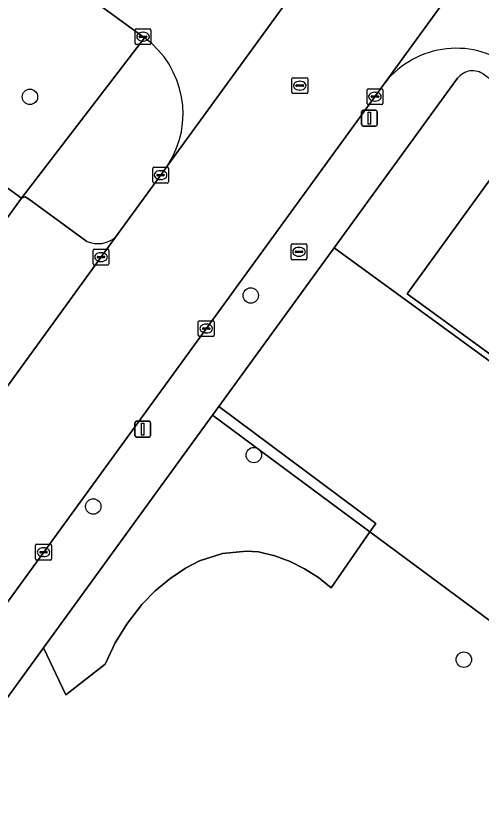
# Model space of a CAD drawing. Extents: x 159674 to 160531, y 382172 to 382904.
# Drawn here: x 160110.93 to 160140.47, y 382330.89 to 382380.59 of the extents above; entities that cross this region are included whole.
import ezdxf

# ---------------------------------------------------------------- set-up
doc = ezdxf.new("R2010")
doc.units = 0
for name, color, linetype in [('IMGEO_Boom', 7, 'Continuous'), ('IMGEO_Brandkraan', 7, 'Continuous'), ('IMGEO_Groenvoorziening', 7, 'Continuous'), ('IMGEO_Kolk', 7, 'Continuous'), ('IMGEO_Lichtmast', 7, 'Continuous'), ('IMGEO_Pand', 7, 'Continuous'), ('IMGEO_Parkeervlak_open', 7, 'Continuous'), ('IMGEO_Rijbaan_lokaal_gesloten', 7, 'Continuous'), ('IMGEO_Rijbaan_lokaal_open', 7, 'Continuous'), ('IMGEO_Rioolput', 7, 'Continuous'), ('IMGEO_Voetpad_open', 7, 'Continuous')]:
    doc.layers.add(name, color=color, linetype=linetype)

msp = doc.modelspace()

# ---------------------------------------------------------------- linework, layer by layer
at = {"layer": 'IMGEO_Boom'}
for centre in [(160111.83, 382375.439), (160125.841, 382362.84), (160126.033, 382352.722), (160115.85, 382349.463), (160139.361, 382339.75)]:
    msp.add_circle(centre, 0.489, dxfattribs=at)
at = {"layer": 'IMGEO_Brandkraan'}
for p, q in [((160128.48, 382366.112), (160129.332, 382366.112)), ((160128.405, 382365.186), (160128.405, 382366.038)), ((160128.664, 382365.606), (160128.664, 382365.618)), ((160129.102, 382365.569), (160128.704, 382365.569)), ((160128.707, 382365.655), (160129.105, 382365.655)), ((160128.893, 382365.892), (160128.918, 382365.892)), ((160129.148, 382365.618), (160129.148, 382365.606)), ((160129.406, 382366.038), (160129.406, 382365.186)), ((160129.332, 382365.112), (160128.48, 382365.112)), ((160128.916, 382365.332), (160128.891, 382365.332))]:
    msp.add_line(p, q, dxfattribs=at)
for points in [[(160128.48, 382366.112), (160129.332, 382366.112)], [(160128.405, 382365.186), (160128.405, 382366.038)], [(160129.406, 382366.038), (160129.406, 382365.186)], [(160129.332, 382365.112), (160128.48, 382365.112)]]:
    msp.add_lwpolyline(points, dxfattribs=at)
for centre, radius, start, end in [((160128.482, 382366.036), 0.0765, 91.552, 178.448), ((160128.482, 382366.036), 0.0765, 91.552, 178.448), ((160129.33, 382366.036), 0.0765, 1.552, 88.448), ((160129.33, 382366.036), 0.0765, 1.552, 88.448), ((160128.704, 382365.615), 0.0403, 85.8775, 175.7526), ((160128.701, 382365.605), 0.0366, 178.938, 274.7102), ((160129.105, 382365.612), 0.043, 264.8664, 352.4533), ((160129.109, 382365.617), 0.0386, 1.7309, 96.639), ((160128.482, 382365.188), 0.0765, 181.552, 268.448), ((160128.482, 382365.188), 0.0765, 181.552, 268.448), ((160129.33, 382365.188), 0.0765, 271.552, 358.448), ((160129.33, 382365.188), 0.0765, 271.552, 358.448)]:
    msp.add_arc(centre, radius, start, end, dxfattribs=at)
for centre, major_axis, ratio, start_param, end_param in [((160128.892, 382365.612), (-0.387, 0.002), 0.722429, 4.712389, 7.853982), ((160128.917, 382365.612), (-0.39, 0.002), 0.717154, 1.570796, 4.712389)]:
    msp.add_ellipse(centre, major_axis=major_axis, ratio=ratio, start_param=start_param, end_param=end_param, dxfattribs=at)
at = {"layer": 'IMGEO_Groenvoorziening'}
for points in [[(160138.96, 382376.616), (160131.133, 382365.857), (160178.05, 382331.678), (160177.395, 382330.658), (160184.698, 382325.533), (160191.681, 382335.131), (160184.594, 382340.228), (160178.492, 382331.846), (160164.216, 382342.237), (160149.986, 382352.594), (160135.756, 382362.951), (160141.858, 382371.334), (160144.138, 382369.674), (160146.342, 382372.701), (160140.649, 382376.845)], [(160177.299, 382315.365), (160133.401, 382347.853), (160130.936, 382344.313), (160130.129, 382344.954), (160129.259, 382345.506), (160128.336, 382345.965), (160127.371, 382346.325), (160126.336, 382346.589), (160125.573, 382346.633), (160124.053, 382346.48), (160122.599, 382346.015), (160121.709, 382345.549), (160120.705, 382344.881), (160119.776, 382344.112), (160118.932, 382343.251), (160118.016, 382342.063), (160117.248, 382340.821), (160116.615, 382339.505), (160116.604, 382339.474), (160114.112, 382337.509), (160112.692, 382340.508), (160105.86, 382331.118), (160102.72, 382327.353)]]:
    msp.add_lwpolyline(points, dxfattribs=at)
for points in [[(160177.299, 382315.365), (160184.698, 382325.533), (160177.395, 382330.658), (160178.05, 382331.678), (160131.133, 382365.857), (160123.813, 382355.795), (160133.774, 382348.388), (160133.401, 382347.853)], [(160133.401, 382347.853), (160133.774, 382348.388), (160123.813, 382355.795), (160123.413, 382355.245)], [(160114.112, 382337.509), (160116.604, 382339.474), (160116.615, 382339.505), (160117.248, 382340.821), (160118.016, 382342.063), (160118.932, 382343.251), (160119.776, 382344.112), (160120.705, 382344.881), (160121.709, 382345.549), (160122.599, 382346.015), (160124.053, 382346.48), (160125.573, 382346.633), (160126.336, 382346.589), (160127.371, 382346.325), (160128.336, 382345.965), (160129.259, 382345.506), (160130.129, 382344.954), (160130.936, 382344.313), (160133.401, 382347.853), (160123.413, 382355.245), (160112.692, 382340.508)]]:
    msp.add_lwpolyline(points, close=True, dxfattribs=at)
msp.add_arc((160139.918, 382375.892), 1.201, 52.5273, 142.9152, dxfattribs=at)
at = {"layer": 'IMGEO_Kolk'}
for p, q in [((160118.507, 382378.826), (160118.507, 382379.678)), ((160118.582, 382379.752), (160119.434, 382379.752)), ((160118.995, 382379.532), (160119.02, 382379.532)), ((160119.508, 382379.678), (160119.508, 382378.826)), ((160118.766, 382379.246), (160118.766, 382379.258)), ((160119.204, 382379.209), (160118.806, 382379.209)), ((160118.809, 382379.295), (160119.207, 382379.295)), ((160119.018, 382378.972), (160118.993, 382378.972)), ((160119.25, 382379.258), (160119.25, 382379.246)), ((160119.434, 382378.752), (160118.582, 382378.752)), ((160133.216, 382375.027), (160133.216, 382375.879)), ((160133.291, 382375.953), (160134.143, 382375.953)), ((160133.518, 382375.496), (160133.916, 382375.496)), ((160133.704, 382375.733), (160133.729, 382375.733)), ((160134.217, 382375.879), (160134.217, 382375.027)), ((160133.475, 382375.447), (160133.475, 382375.459)), ((160133.913, 382375.41), (160133.515, 382375.41)), ((160133.727, 382375.173), (160133.702, 382375.173)), ((160133.959, 382375.459), (160133.959, 382375.447)), ((160134.143, 382374.953), (160133.291, 382374.953)), ((160119.618, 382370.05), (160119.618, 382370.902)), ((160119.693, 382370.976), (160120.545, 382370.976)), ((160119.92, 382370.519), (160120.318, 382370.519)), ((160120.106, 382370.756), (160120.131, 382370.756)), ((160120.619, 382370.902), (160120.619, 382370.05)), ((160119.877, 382370.47), (160119.877, 382370.482)), ((160120.315, 382370.433), (160119.917, 382370.433)), ((160120.129, 382370.196), (160120.104, 382370.196)), ((160120.361, 382370.482), (160120.361, 382370.47)), ((160120.545, 382369.976), (160119.693, 382369.976)), ((160115.843, 382364.85), (160115.843, 382365.702)), ((160115.918, 382365.776), (160116.77, 382365.776)), ((160116.331, 382365.556), (160116.356, 382365.556)), ((160116.844, 382365.702), (160116.844, 382364.85)), ((160116.102, 382365.27), (160116.102, 382365.282)), ((160116.54, 382365.233), (160116.142, 382365.233)), ((160116.145, 382365.319), (160116.543, 382365.319)), ((160116.586, 382365.282), (160116.586, 382365.27)), ((160116.77, 382364.776), (160115.918, 382364.776)), ((160116.354, 382364.996), (160116.329, 382364.996)), ((160122.513, 382360.32), (160122.513, 382361.172)), ((160122.588, 382361.246), (160123.44, 382361.246)), ((160123.514, 382361.172), (160123.514, 382360.32)), ((160122.772, 382360.74), (160122.772, 382360.752)), ((160123.21, 382360.703), (160122.812, 382360.703)), ((160122.815, 382360.789), (160123.213, 382360.789)), ((160123.001, 382361.026), (160123.026, 382361.026)), ((160123.256, 382360.752), (160123.256, 382360.74)), ((160123.44, 382360.246), (160122.588, 382360.246)), ((160123.024, 382360.466), (160122.999, 382360.466)), ((160112.192, 382346.138), (160112.192, 382346.99)), ((160112.267, 382347.064), (160113.119, 382347.064)), ((160112.68, 382346.844), (160112.705, 382346.844)), ((160113.193, 382346.99), (160113.193, 382346.138)), ((160112.451, 382346.558), (160112.451, 382346.57)), ((160112.889, 382346.521), (160112.491, 382346.521)), ((160112.494, 382346.607), (160112.892, 382346.607)), ((160112.703, 382346.284), (160112.678, 382346.284)), ((160112.935, 382346.57), (160112.935, 382346.558)), ((160113.119, 382346.064), (160112.267, 382346.064))]:
    msp.add_line(p, q, dxfattribs=at)
for points in [[(160118.507, 382378.826), (160118.507, 382379.678)], [(160118.582, 382379.752), (160119.434, 382379.752)], [(160119.508, 382379.678), (160119.508, 382378.826)], [(160119.434, 382378.752), (160118.582, 382378.752)], [(160133.216, 382375.027), (160133.216, 382375.879)], [(160133.291, 382375.953), (160134.143, 382375.953)], [(160134.217, 382375.879), (160134.217, 382375.027)], [(160134.143, 382374.953), (160133.291, 382374.953)], [(160119.618, 382370.05), (160119.618, 382370.902)], [(160119.693, 382370.976), (160120.545, 382370.976)], [(160120.619, 382370.902), (160120.619, 382370.05)], [(160120.545, 382369.976), (160119.693, 382369.976)], [(160115.843, 382364.85), (160115.843, 382365.702)], [(160115.918, 382365.776), (160116.77, 382365.776)], [(160116.844, 382365.702), (160116.844, 382364.85)], [(160116.77, 382364.776), (160115.918, 382364.776)], [(160122.513, 382360.32), (160122.513, 382361.172)], [(160122.588, 382361.246), (160123.44, 382361.246)], [(160123.514, 382361.172), (160123.514, 382360.32)], [(160123.44, 382360.246), (160122.588, 382360.246)], [(160112.192, 382346.138), (160112.192, 382346.99)], [(160112.267, 382347.064), (160113.119, 382347.064)], [(160113.193, 382346.99), (160113.193, 382346.138)], [(160113.119, 382346.064), (160112.267, 382346.064)]]:
    msp.add_lwpolyline(points, dxfattribs=at)
for centre, radius, start, end in [((160118.584, 382379.676), 0.0765, 91.552, 178.448), ((160118.584, 382379.676), 0.0765, 91.552, 178.448), ((160119.432, 382379.676), 0.0765, 1.552, 88.448), ((160119.432, 382379.676), 0.0765, 1.552, 88.448), ((160118.806, 382379.255), 0.0403, 85.8775, 175.7526), ((160118.803, 382379.245), 0.0366, 178.938, 274.7102), ((160119.207, 382379.252), 0.043, 264.8664, 352.4533), ((160119.211, 382379.257), 0.0386, 1.7309, 96.639), ((160118.584, 382378.828), 0.0765, 181.552, 268.448), ((160118.584, 382378.828), 0.0765, 181.552, 268.448), ((160119.432, 382378.828), 0.0765, 271.552, 358.448), ((160119.432, 382378.828), 0.0765, 271.552, 358.448), ((160133.293, 382375.877), 0.0765, 91.552, 178.448), ((160133.293, 382375.877), 0.0765, 91.552, 178.448), ((160133.515, 382375.456), 0.0403, 85.8775, 175.7526), ((160133.92, 382375.458), 0.0386, 1.7309, 96.639), ((160134.141, 382375.877), 0.0765, 1.552, 88.448), ((160134.141, 382375.877), 0.0765, 1.552, 88.448), ((160133.293, 382375.029), 0.0765, 181.552, 268.448), ((160133.293, 382375.029), 0.0765, 181.552, 268.448), ((160133.512, 382375.446), 0.0366, 178.938, 274.7102), ((160133.916, 382375.453), 0.043, 264.8664, 352.4533), ((160134.141, 382375.029), 0.0765, 271.552, 358.448), ((160134.141, 382375.029), 0.0765, 271.552, 358.448), ((160119.695, 382370.9), 0.0765, 91.552, 178.448), ((160119.695, 382370.9), 0.0765, 91.552, 178.448), ((160119.917, 382370.479), 0.0403, 85.8775, 175.7526), ((160120.322, 382370.481), 0.0386, 1.7309, 96.639), ((160120.543, 382370.9), 0.0765, 1.552, 88.448), ((160120.543, 382370.9), 0.0765, 1.552, 88.448), ((160119.695, 382370.052), 0.0765, 181.552, 268.448), ((160119.695, 382370.052), 0.0765, 181.552, 268.448), ((160119.914, 382370.469), 0.0366, 178.938, 274.7102), ((160120.318, 382370.476), 0.043, 264.8664, 352.4533), ((160120.543, 382370.052), 0.0765, 271.552, 358.448), ((160120.543, 382370.052), 0.0765, 271.552, 358.448), ((160115.92, 382365.7), 0.0765, 91.552, 178.448), ((160115.92, 382365.7), 0.0765, 91.552, 178.448), ((160116.768, 382365.7), 0.0765, 1.552, 88.448), ((160116.768, 382365.7), 0.0765, 1.552, 88.448), ((160116.142, 382365.279), 0.0403, 85.8775, 175.7526), ((160116.139, 382365.269), 0.0366, 178.938, 274.7102), ((160116.543, 382365.276), 0.043, 264.8664, 352.4533), ((160116.547, 382365.281), 0.0386, 1.7309, 96.639), ((160115.92, 382364.852), 0.0765, 181.552, 268.448), ((160115.92, 382364.852), 0.0765, 181.552, 268.448), ((160116.768, 382364.852), 0.0765, 271.552, 358.448), ((160116.768, 382364.852), 0.0765, 271.552, 358.448), ((160122.59, 382361.17), 0.0765, 91.552, 178.448), ((160122.59, 382361.17), 0.0765, 91.552, 178.448), ((160123.438, 382361.17), 0.0765, 1.552, 88.448), ((160123.438, 382361.17), 0.0765, 1.552, 88.448), ((160122.812, 382360.749), 0.0403, 85.8775, 175.7526), ((160122.809, 382360.739), 0.0366, 178.938, 274.7102), ((160123.213, 382360.746), 0.043, 264.8664, 352.4533), ((160123.217, 382360.751), 0.0386, 1.7309, 96.639), ((160122.59, 382360.322), 0.0765, 181.552, 268.448), ((160122.59, 382360.322), 0.0765, 181.552, 268.448), ((160123.438, 382360.322), 0.0765, 271.552, 358.448), ((160123.438, 382360.322), 0.0765, 271.552, 358.448), ((160112.269, 382346.988), 0.0765, 91.552, 178.448), ((160112.269, 382346.988), 0.0765, 91.552, 178.448), ((160113.117, 382346.988), 0.0765, 1.552, 88.448), ((160113.117, 382346.988), 0.0765, 1.552, 88.448), ((160112.491, 382346.567), 0.0403, 85.8775, 175.7526), ((160112.488, 382346.557), 0.0366, 178.938, 274.7102), ((160112.892, 382346.564), 0.043, 264.8664, 352.4533), ((160112.896, 382346.569), 0.0386, 1.7309, 96.639), ((160112.269, 382346.14), 0.0765, 181.552, 268.448), ((160112.269, 382346.14), 0.0765, 181.552, 268.448), ((160113.117, 382346.14), 0.0765, 271.552, 358.448), ((160113.117, 382346.14), 0.0765, 271.552, 358.448)]:
    msp.add_arc(centre, radius, start, end, dxfattribs=at)
for centre, major_axis, ratio, start_param, end_param in [((160118.994, 382379.252), (-0.387, 0.002), 0.722429, 4.712389, 7.853982), ((160119.019, 382379.252), (-0.39, 0.002), 0.717154, 1.570796, 4.712389), ((160133.703, 382375.453), (-0.387, 0.002), 0.722429, 4.712389, 7.853982), ((160133.728, 382375.453), (-0.39, 0.002), 0.717154, 1.570796, 4.712389), ((160120.105, 382370.476), (-0.387, 0.002), 0.722429, 4.712389, 7.853982), ((160120.13, 382370.476), (-0.39, 0.002), 0.717154, 1.570796, 4.712389), ((160116.33, 382365.276), (-0.387, 0.002), 0.722429, 4.712389, 7.853982), ((160116.355, 382365.276), (-0.39, 0.002), 0.717154, 1.570796, 4.712389), ((160123, 382360.746), (-0.387, 0.002), 0.722429, 4.712389, 7.853982), ((160123.025, 382360.746), (-0.39, 0.002), 0.717154, 1.570796, 4.712389), ((160112.679, 382346.564), (-0.387, 0.002), 0.722429, 4.712389, 7.853982), ((160112.704, 382346.564), (-0.39, 0.002), 0.717154, 1.570796, 4.712389)]:
    msp.add_ellipse(centre, major_axis=major_axis, ratio=ratio, start_param=start_param, end_param=end_param, dxfattribs=at)
at = {"layer": 'IMGEO_Lichtmast'}
for p, q in [((160132.871, 382373.69), (160132.871, 382374.49)), ((160132.871, 382374.49), (160132.871, 382373.69)), ((160132.971, 382374.59), (160133.761, 382374.59)), ((160133.761, 382374.59), (160132.971, 382374.59)), ((160133.861, 382374.49), (160133.861, 382373.69)), ((160133.861, 382373.69), (160133.861, 382374.49)), ((160133.761, 382373.59), (160132.971, 382373.59)), ((160132.971, 382373.59), (160133.761, 382373.59)), ((160118.495, 382353.969), (160118.495, 382354.769)), ((160118.495, 382354.769), (160118.495, 382353.969)), ((160118.595, 382354.869), (160119.385, 382354.869)), ((160119.385, 382354.869), (160118.595, 382354.869)), ((160119.485, 382354.769), (160119.485, 382353.969)), ((160119.485, 382353.969), (160119.485, 382354.769)), ((160119.385, 382353.869), (160118.595, 382353.869)), ((160118.595, 382353.869), (160119.385, 382353.869))]:
    msp.add_line(p, q, dxfattribs=at)
for points in [[(160133.291, 382374.465), (160133.441, 382374.465), (160133.441, 382373.715), (160133.291, 382373.715), (160133.291, 382374.465)], [(160118.915, 382354.744), (160119.065, 382354.744), (160119.065, 382353.994), (160118.915, 382353.994), (160118.915, 382354.744)]]:
    msp.add_lwpolyline(points, dxfattribs=at)
for centre, start, end in [((160132.971, 382374.49), 90, 180), ((160132.971, 382374.49), 90, 180), ((160133.761, 382374.49), 0, 90), ((160133.761, 382374.49), 360, 90), ((160132.971, 382373.69), 180, 270), ((160132.971, 382373.69), 180, 270), ((160133.761, 382373.69), 270, 0), ((160133.761, 382373.69), 270, 0), ((160118.595, 382354.769), 90, 180), ((160118.595, 382354.769), 90, 180), ((160119.385, 382354.769), 0, 90), ((160119.385, 382354.769), 360, 90), ((160118.595, 382353.969), 180, 270), ((160118.595, 382353.969), 180, 270), ((160119.385, 382353.969), 270, 0), ((160119.385, 382353.969), 270, 0)]:
    msp.add_arc(centre, 0.1, start, end, dxfattribs=at)
at = {"layer": 'IMGEO_Pand'}
for points in [[(160103.611, 382369.665), (160108.551, 382366.079), (160108.946, 382365.792), (160111.288, 382369.019), (160105.953, 382372.892)], [(160144.138, 382369.674), (160141.858, 382371.334), (160135.756, 382362.951), (160149.986, 382352.594), (160156.088, 382360.977)]]:
    msp.add_lwpolyline(points, close=True, dxfattribs=at)
at = {"layer": 'IMGEO_Parkeervlak_open'}
for points in [[(160115.45, 382366.275), (160111.746, 382368.982), (160111.525, 382369.096), (160111.288, 382369.019), (160108.946, 382365.792), (160108.551, 382366.079), (160106.782, 382363.642), (160105.012, 382361.204), (160103.242, 382358.766), (160101.473, 382356.329), (160099.704, 382353.892), (160097.934, 382351.454), (160096.164, 382349.016), (160094.395, 382346.579), (160092.626, 382344.142), (160090.856, 382341.704), (160091.189, 382340.776), (160094.969, 382337.878)], [(160095.222, 382336.136), (160095.963, 382337.199), (160117.262, 382366.539)]]:
    msp.add_lwpolyline(points, dxfattribs=at)
msp.add_arc((160116.141, 382367.882), 1.75, 246.738, 309.8408, dxfattribs=at)
at = {"layer": 'IMGEO_Rijbaan_lokaal_gesloten'}
msp.add_lwpolyline([(160179.328, 382451.773), (160168.227, 382436.541), (160167.872, 382436.054), (160131.527, 382386.158), (160131.264, 382385.796), (160120.578, 382371.104), (160120.218, 382370.61), (160117.262, 382366.539), (160095.963, 382337.199), (160095.222, 382336.136), (160101.268, 382330.867), (160134.37, 382376.353), (160143.85, 382389.399), (160143.915, 382389.491), (160166.91, 382421.18), (160176.58, 382434.549), (160182.656, 382442.82)], dxfattribs=at)
at = {"layer": 'IMGEO_Rijbaan_lokaal_open'}
for points in [[(160014.616, 382455.167), (160030.935, 382443.3), (160034.415, 382440.769), (160099.29, 382393.592), (160102.339, 382391.375), (160119.102, 382379.184)], [(160143.85, 382389.399), (160134.37, 382376.353)], [(160120.578, 382371.104), (160131.264, 382385.796)]]:
    msp.add_lwpolyline(points, dxfattribs=at)
for centre, radius, start, end in [((160115.573, 382374.364), 5.974, 326.9204, 53.7842), ((160138.874, 382372.759), 5.762, 50.6573, 141.4075)]:
    msp.add_arc(centre, radius, start, end, dxfattribs=at)
at = {"layer": 'IMGEO_Rioolput'}
for p, q in [((160128.451, 382375.726), (160128.451, 382376.578)), ((160128.526, 382376.652), (160129.378, 382376.652)), ((160129.452, 382376.578), (160129.452, 382375.726)), ((160128.71, 382376.146), (160128.71, 382376.158)), ((160129.148, 382376.109), (160128.75, 382376.109)), ((160128.753, 382376.195), (160129.151, 382376.195)), ((160128.939, 382376.432), (160128.964, 382376.432)), ((160129.194, 382376.158), (160129.194, 382376.146)), ((160129.378, 382375.652), (160128.526, 382375.652)), ((160128.962, 382375.872), (160128.937, 382375.872))]:
    msp.add_line(p, q, dxfattribs=at)
for points in [[(160128.451, 382375.726), (160128.451, 382376.578)], [(160128.526, 382376.652), (160129.378, 382376.652)], [(160129.452, 382376.578), (160129.452, 382375.726)], [(160129.378, 382375.652), (160128.526, 382375.652)]]:
    msp.add_lwpolyline(points, dxfattribs=at)
for centre, radius, start, end in [((160128.528, 382376.576), 0.0765, 91.552, 178.448), ((160128.528, 382376.576), 0.0765, 91.552, 178.448), ((160129.376, 382376.576), 0.0765, 1.552, 88.448), ((160129.376, 382376.576), 0.0765, 1.552, 88.448), ((160128.75, 382376.155), 0.0403, 85.8775, 175.7526), ((160128.747, 382376.145), 0.0366, 178.938, 274.7102), ((160129.151, 382376.152), 0.043, 264.8664, 352.4533), ((160129.155, 382376.157), 0.0386, 1.7309, 96.639), ((160128.528, 382375.728), 0.0765, 181.552, 268.448), ((160128.528, 382375.728), 0.0765, 181.552, 268.448), ((160129.376, 382375.728), 0.0765, 271.552, 358.448), ((160129.376, 382375.728), 0.0765, 271.552, 358.448)]:
    msp.add_arc(centre, radius, start, end, dxfattribs=at)
for centre, major_axis, ratio, start_param, end_param in [((160128.938, 382376.152), (-0.387, 0.002), 0.722429, 4.712389, 7.853982), ((160128.963, 382376.152), (-0.39, 0.002), 0.717154, 1.570796, 4.712389)]:
    msp.add_ellipse(centre, major_axis=major_axis, ratio=ratio, start_param=start_param, end_param=end_param, dxfattribs=at)
at = {"layer": 'IMGEO_Voetpad_open'}
for points in [[(160011.345, 382453.23), (160033.01, 382437.511), (160034.251, 382436.61), (160034.768, 382437.312), (160083.531, 382401.81), (160085.455, 382400.41), (160110.564, 382382.129), (160106.732, 382376.818), (160104.611, 382373.905), (160105.953, 382372.892), (160111.288, 382369.019), (160119.102, 382379.184), (160102.339, 382391.375), (160102.045, 382390.971), (160098.996, 382393.188), (160099.29, 382393.592), (160034.415, 382440.769)], [(160119.102, 382379.184), (160111.288, 382369.019), (160111.525, 382369.096), (160111.746, 382368.982), (160115.45, 382366.275)], [(160112.692, 382340.508), (160123.413, 382355.245), (160123.813, 382355.795), (160131.133, 382365.857), (160138.96, 382376.616)], [(160134.37, 382376.353), (160101.268, 382330.867), (160102.72, 382327.353), (160105.86, 382331.118), (160112.692, 382340.508)], [(160117.262, 382366.539), (160120.218, 382370.61), (160120.578, 382371.104)]]:
    msp.add_lwpolyline(points, dxfattribs=at)
for centre, radius, start, end in [((160115.573, 382374.364), 5.974, 326.9204, 53.7842), ((160138.874, 382372.759), 5.762, 50.6573, 141.4075), ((160139.918, 382375.892), 1.201, 52.5273, 142.9152), ((160116.141, 382367.882), 1.75, 246.738, 309.8408)]:
    msp.add_arc(centre, radius, start, end, dxfattribs=at)

doc.saveas('drawing.dxf')
